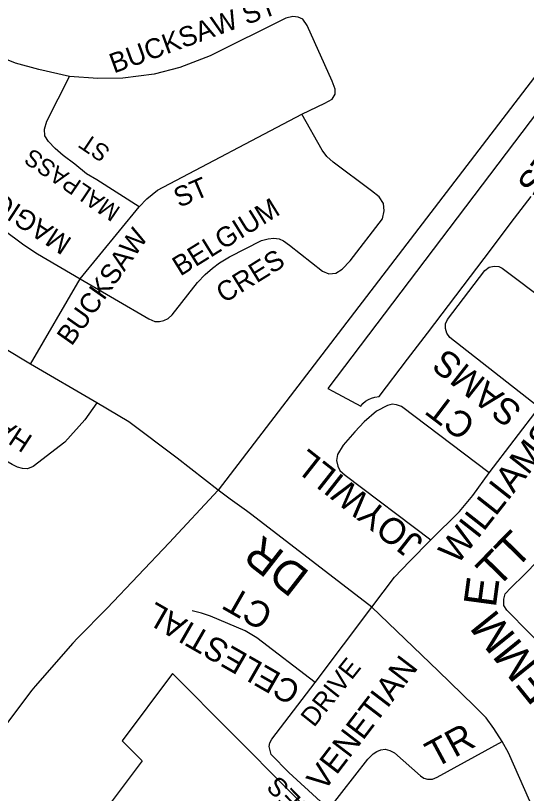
# Model space of a CAD drawing. Extents: x 586326 to 623965, y 4819854 to 4857850.
# Drawn here: x 593340 to 593728, y 4839211 to 4839802 of the extents above; entities that cross this region are included whole.
import ezdxf

# ---------------------------------------------------------------- set-up
doc = ezdxf.new("R2010")
doc.units = 0
for name, color, linetype in [('Major Rds and Hwys', 7, 'Continuous'), ('Minor Rd Lbls', 7, 'Continuous'), ('Minor Rds', 7, 'Continuous'), ('Park Outlines', 7, 'Continuous'), ('Proposed Secondary Rds', 7, 'Continuous'), ('Secondary Rds Lbls', 7, 'Continuous')]:
    doc.layers.add(name, color=color, linetype=linetype)

msp = doc.modelspace()

# ---------------------------------------------------------------- linework, layer by layer
at = {"layer": 'Major Rds and Hwys'}
for points in [[(593838.23, 4839891.01), (593493.75, 4839441.37)], [(593493.75, 4839441.37), (593456.62, 4839401.34), (593409.21, 4839351.57), (593386.88, 4839328.75), (593383.28, 4839325.08), (593354.66, 4839292.26), (593351.91, 4839289.11), (593149.24, 4839019.2)]]:
    msp.add_lwpolyline(points, dxfattribs=at)
at = {"layer": 'Minor Rds'}
for points in [[(593557.53, 4839727.19), (593574.85, 4839735.69), (593580.47, 4839738.77), (593582.84, 4839742.5), (593582.73, 4839746.28), (593580.47, 4839752.44), (593561.38, 4839794.73), (593558.11, 4839799.37), (593554.54, 4839801.05), (593550.62, 4839801.46), (593545.27, 4839800.24), (593487.79, 4839771.65), (593464.72, 4839762.78), (593445.02, 4839757.66), (593421.23, 4839754.58), (593402.19, 4839754.31), (593380.63, 4839755.89)], [(593380.63, 4839755.89), (593357.4, 4839761.16), (593339.6, 4839766.01), (593327.32, 4839770.76), (593315.78, 4839775.75), (593283.1, 4839791.77)], [(593433.78, 4839656.73), (593401.53, 4839677.27), (593393.73, 4839681.96), (593384.85, 4839689.12), (593375.89, 4839695.74), (593369.66, 4839701.24), (593364.78, 4839706.46), (593361.97, 4839710.7), (593361.77, 4839715.88), (593363.42, 4839721.82), (593380.63, 4839755.89)], [(593388.73, 4839601.95), (593440.96, 4839571.66), (593445.66, 4839569.59), (593449.08, 4839569.56), (593452.48, 4839570.24), (593455.75, 4839571.93), (593458.77, 4839574.62), (593477.98, 4839599.2), (593483.98, 4839605.41), (593489.37, 4839610.26), (593494.7, 4839614.14), (593502.38, 4839618.69), (593526.69, 4839631.15), (593531.93, 4839632.56), (593536.13, 4839632.95), (593540.06, 4839632.4), (593543.46, 4839631.01), (593548.13, 4839627.59), (593573.08, 4839607.88), (593577.97, 4839605.95), (593580.69, 4839606.08), (593583.41, 4839606.21), (593588.17, 4839609.32), (593594.23, 4839615.78), (593618.72, 4839647.69), (593620.15, 4839653.7), (593619.67, 4839659.23), (593616.39, 4839664.34), (593610.45, 4839668.83), (593581.35, 4839690.77), (593576.49, 4839695.15), (593572.82, 4839699.76), (593557.53, 4839727.19)], [(593433.78, 4839656.73), (593439.5, 4839662.95), (593447.71, 4839669.55), (593557.53, 4839727.19)], [(593237.11, 4839702.3), (593250.7, 4839694.39), (593274.15, 4839680.16), (593290.24, 4839669.78), (593310.8, 4839654.66), (593329.93, 4839639.72), (593345.84, 4839627.92), (593356.41, 4839620.92), (593388.73, 4839601.95)], [(593388.73, 4839601.95), (593433.78, 4839656.73)], [(593737.94, 4839504.16), (593670.09, 4839557.37), (593667.76, 4839560.79), (593666.66, 4839564.24), (593666.67, 4839567.83), (593668.28, 4839571.16), (593696.68, 4839608.28), (593700.07, 4839610.82), (593703.77, 4839611.73), (593707.29, 4839611.37), (593709.9, 4839610.13), (593779.44, 4839557.8)], [(593350.98, 4839537.23), (593388.73, 4839601.95)], [(593401.39, 4839507.79), (593392.32, 4839494.87), (593377.17, 4839477.75), (593353.04, 4839459.3), (593348.79, 4839457.54), (593345.01, 4839457.68), (593341.11, 4839458.77), (593337, 4839460.82), (593278.97, 4839494.58), (593261.56, 4839505.74), (593224.07, 4839534.8)], [(593699.97, 4839454.55), (593633.26, 4839504.87), (593629.39, 4839506.3), (593626.21, 4839506.59), (593622.51, 4839505.68), (593614.31, 4839501.31)], [(593614.31, 4839501.31), (593604.89, 4839493.17), (593597.72, 4839485.74), (593589, 4839475.56), (593584.61, 4839468.41), (593583.92, 4839463.95), (593584.81, 4839459.46), (593586.44, 4839456.19), (593590.46, 4839452.65), (593655.47, 4839403.46)], [(593699.97, 4839454.55), (593737.94, 4839504.16)], [(593655.47, 4839403.46), (593677.36, 4839425.09), (593687.52, 4839437.33), (593699.97, 4839454.55)], [(593610.61, 4839352.44), (593627.9, 4839375.08), (593639.38, 4839387.03), (593655.47, 4839403.46)], [(593767.57, 4839298.56), (593765.63, 4839298.49), (593763.21, 4839299.13), (593760.37, 4839301.35), (593756.66, 4839304.88), (593747.37, 4839315.67), (593713.3, 4839349.94), (593711.22, 4839353.72), (593710.99, 4839358.48), (593712.12, 4839362.6), (593716.54, 4839366.95), (593726.83, 4839377.16), (593737.07, 4839387.51), (593748.96, 4839402.21)], [(593567.59, 4839294.93), (593610.61, 4839352.44)], [(593567.59, 4839294.93), (593523.12, 4839329.1), (593514.27, 4839334.3), (593488.07, 4839345.58), (593481.2, 4839347.8), (593473.9, 4839349.48)], [(593577.99, 4839198.81), (593574.82, 4839201.77), (593571.55, 4839204.51), (593547.51, 4839226.69), (593534.1, 4839240.32), (593533.24, 4839243.43), (593532.64, 4839246.34), (593533.17, 4839249.22), (593534.51, 4839252.05), (593567.59, 4839294.93)], [(593577.99, 4839198.81), (593607.6, 4839236.7), (593611.76, 4839240.91), (593614.46, 4839242.51), (593617.58, 4839243.84), (593620.93, 4839244.47), (593624.35, 4839243.36), (593627.92, 4839241.61), (593647.67, 4839223.97), (593650.28, 4839222.33), (593653.09, 4839221.43), (593656.78, 4839221.66), (593660.31, 4839223.19), (593709.86, 4839250.17)]]:
    msp.add_lwpolyline(points, dxfattribs=at)
at = {"layer": 'Park Outlines'}
for points in [[(593786.74, 4839794.91), (593577.1, 4839518.67), (593581.11, 4839516.52), (593602.26, 4839505.2), (593603.91, 4839507.22), (593605.86, 4839508.96), (593608.07, 4839510.35), (593610.48, 4839511.36), (593613.02, 4839511.97), (593616.36, 4839512.49), (593637.92, 4839540.89), (593653.03, 4839560.8), (593701.63, 4839624.83), (593716.74, 4839644.74), (593731.85, 4839664.65)], [(593584.23, 4839176.58), (593548.73, 4839211.59), (593458.98, 4839301.96), (593420.66, 4839250.77), (593435.97, 4839235.48), (593408.61, 4839198.86)]]:
    msp.add_lwpolyline(points, dxfattribs=at)
at = {"layer": 'Proposed Secondary Rds'}
for points in [[(593350.98, 4839537.23), (593312.38, 4839560.26), (593290.42, 4839575.6), (593251.57, 4839606.56), (593202.58, 4839635)], [(593401.39, 4839507.79), (593350.98, 4839537.23)], [(593493.75, 4839441.37), (593462.48, 4839465.72), (593425.89, 4839493.36), (593401.39, 4839507.79)], [(593610.61, 4839352.44), (593519.44, 4839422.48), (593515.35, 4839425.53), (593502.97, 4839434.54), (593493.75, 4839441.37)], [(593661.22, 4839303.94), (593610.61, 4839352.44)], [(593709.86, 4839250.17), (593703.5, 4839259.96), (593697.58, 4839268.09), (593688.58, 4839277.3), (593661.22, 4839303.94)], [(593738.39, 4839187.62), (593714.59, 4839241.66), (593709.86, 4839250.17)]]:
    msp.add_lwpolyline(points, dxfattribs=at)

# ---------------------------------------------------------------- texts
at = {"layer": 'Minor Rd Lbls'}
for s, height, rotation, p in [('BUCKSAW ST', 15.058, 20.10633, (593414.47, 4839758.11)), ('STON', 19.78, 53.57796, (593736.01, 4839662.34)), ('ST', 13, 145.8882, (593412.6, 4839700.73)), ('MAGICAL RD', 15.058, 146.79549, (593383.34, 4839632.17)), ('MALPASS', 13, 145.8882, (593420.28, 4839655.67)), ('ST', 15.058, 23.29561, (593464.01, 4839655.92)), ('BELGIUM', 15.058, 31.82179, (593465, 4839603.69)), ('BUCKSAW', 15.058, 54.75553, (593382.27, 4839550.37)), ('WILLIAMSON        DRIVE', 19.8244, 51.76293, (593675.6, 4839383.87)), ('CRES', 15.058, 31.82179, (593498.3, 4839583.09)), ('HAMMERHEAD RD', 15.0575, 146.79549, (593353.53, 4839481.77)), ('SAMS', 19.78, 141.80589, (593726.09, 4839503.49)), ('CT', 19.78, 142.72049, (593690.92, 4839493.7)), ('JOYWILL', 19.78, 141.80589, (593650.94, 4839403.57)), ('TT', 24.797, 45.71611, (593705.95, 4839365.91)), ('E', 24.8, 82.33299, (593704.94, 4839351.4)), ('CT', 19.78, 150.15917, (593536.92, 4839350.94)), ('CELESTIAL', 17.879, 150.15917, (593557.72, 4839292.68)), ('EMM', 24.797, 128.87875, (593752.19, 4839291.71)), ('DRIVE', 14.371, 51.55904, (593566.67, 4839260.41)), ('VENETIAN', 17.869, 52.63953, (593574.06, 4839211.44)), ('TR', 20.526, 28.35671, (593658.8, 4839229.64)), ('BERRIES', 14.371, 134.4153, (593598.88, 4839164.63))]:
    msp.add_text(s, height=height, rotation=rotation, dxfattribs=at).set_placement(p)
at = {"layer": 'Secondary Rds Lbls'}
msp.add_text('DR', height=24.797, rotation=142.04647, dxfattribs=at).set_placement((593564.39, 4839378.51))

doc.saveas('drawing.dxf')
